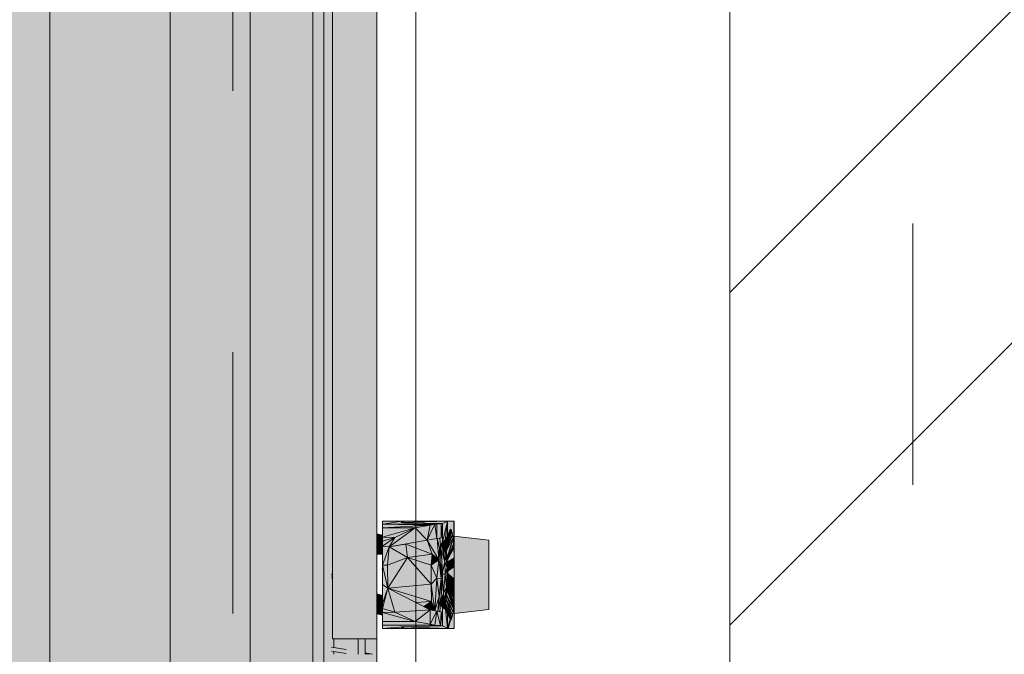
# Model space of a CAD drawing. Header units: metres. Extents: x -3.6 to 85.2, y -11 to 16.8.
# Tile 314 of 508: x 36.188 to 36.565, y 2.974 to 3.217. Entities that reach past the tile are written whole.
import ezdxf

# ---------------------------------------------------------------- set-up
doc = ezdxf.new("R2010")
doc.units = ezdxf.units.M
doc.header["$MEASUREMENT"] = 0
for name, pattern in [('Achse', [0.2, 0.1, -0.05, 0, -0.05]), ('Strichlinie doppelt', [0.546806, 0.264583, -0.105833, 0.070556, -0.105833]), ('Wipeout_Contour', [1, 0, -1])]:
    doc.linetypes.add(name, pattern=pattern)
for name, color, linetype in [('451 - Universal.Achsen Raster', 7, 'Continuous'), ('605 - Struktur.Wand Innen', 7, 'Continuous'), ('653 - Abdeckung.TB Verkofferung', 7, 'Continuous'), ('Neubau_612 - Struktur.Stahlbau', 7, 'Continuous'), ('Neubau_701 - Einrichtung.Möbel', 7, 'Continuous')]:
    doc.layers.add(name, color=color, linetype=linetype)

msp = doc.modelspace()

# ---------------------------------------------------------------- hatches: boundary and pattern name
at = {"layer": '653 - Abdeckung.TB Verkofferung', "linetype": 'Continuous', "lineweight": 0, "true_color": 0x1c1c1c}
msp.add_hatch(color=250, dxfattribs=at).paths.add_polyline_path([(35.49908, 3.39998), (36.32503, 3.39998), (36.32503, 2.59998), (35.49908, 2.59998)])
at = {"layer": 'Neubau_701 - Einrichtung.Möbel', "linetype": 'Continuous', "lineweight": 0, "true_color": 0x3a3a3a}
for points in [[(36.31103, 3.39577), (36.31103, 3.38636), (36.30802, 3.38336), (36.30802, 2.98025), (36.32503, 2.98025), (36.32503, 3.39577)], [(36.30481, 3.37809), (36.30481, 2.62187), (36.30802, 2.62509), (36.30802, 2.97435), (36.30858, 2.97435), (36.30858, 2.97545), (36.30775, 2.9756), (36.30775, 2.97712), (36.30858, 2.97697), (36.30858, 2.98025), (36.30802, 2.98025), (36.30802, 3.00356), (36.30775, 3.00351), (36.30775, 3.00504), (36.30802, 3.00509), (36.30802, 3.37487)], [(36.27654, 3.36689), (36.27654, 2.63307), (36.2769, 2.63514), (36.27762, 2.63712), (36.27867, 2.63894), (36.28002, 2.64055), (36.28163, 2.6419), (36.28345, 2.64295), (36.28543, 2.64367), (36.2875, 2.64404), (36.2896, 2.64404), (36.29167, 2.64367), (36.29364, 2.64295), (36.29546, 2.6419), (36.29707, 2.64055), (36.29842, 2.63894), (36.29947, 2.63712), (36.30019, 2.63514), (36.30055, 2.63307), (36.30055, 3.36689), (36.30019, 3.36482), (36.29947, 3.36285), (36.29842, 3.36102), (36.29707, 3.35941), (36.29546, 3.35806), (36.29364, 3.35701), (36.29167, 3.35629), (36.2896, 3.35593), (36.2875, 3.35593), (36.28543, 3.35629), (36.28345, 3.35701), (36.28163, 3.35806), (36.28002, 3.35941), (36.27867, 3.36102), (36.27762, 3.36285), (36.2769, 3.36482)], [(36.33431, 3.02476), (36.33491, 3.02531), (36.32714, 3.02412), (36.34959, 3.02425), (36.35011, 3.02435), (36.33554, 3.02466), (36.33441, 3.02475)], [(36.32714, 3.02531), (36.32714, 3.02412), (36.33491, 3.02531)], [(36.34959, 3.02425), (36.32714, 3.02412), (36.34716, 3.02412)], [(36.3454, 3.02374), (36.34716, 3.02412), (36.32714, 3.02412)], [(36.32714, 3.02269), (36.3454, 3.02374), (36.32714, 3.02412)], [(36.32714, 3.02269), (36.33972, 3.02269), (36.3454, 3.02374)], [(36.33491, 3.02531), (36.33431, 3.02476), (36.33441, 3.02475), (36.33481, 3.02472), (36.33481, 3.02476), (36.33485, 3.0248)], [(36.35207, 3.02523), (36.35231, 3.02531), (36.33481, 3.02476), (36.33611, 3.02467), (36.35015, 3.02436)], [(36.35231, 3.02531), (36.33541, 3.02531), (36.33481, 3.02476)], [(36.33611, 3.02467), (36.33481, 3.02476), (36.33484, 3.02472), (36.33554, 3.02466), (36.33611, 3.02465)], [(36.33481, 3.02476), (36.33481, 3.02472), (36.33484, 3.02472)], [(36.33498, 3.02491), (36.33491, 3.02531), (36.33485, 3.0248)], [(36.33541, 3.02531), (36.33491, 3.02531), (36.33498, 3.02491)], [(36.33611, 3.02467), (36.33619, 3.02465), (36.35011, 3.02435), (36.35011, 3.02433), (36.35015, 3.02436)], [(36.33619, 3.02465), (36.33611, 3.02467), (36.33611, 3.02465)], [(36.34424, 3.01801), (36.3454, 3.02374), (36.33972, 3.02269)], [(36.34801, 3.01868), (36.34716, 3.02412), (36.34424, 3.01801)], [(36.34716, 3.02412), (36.3454, 3.02374), (36.34424, 3.01801)], [(36.34959, 3.02425), (36.34716, 3.02412), (36.34801, 3.02415)], [(36.34801, 3.01868), (36.34801, 3.02415), (36.34716, 3.02412)], [(36.34959, 3.01896), (36.34959, 3.02425), (36.34801, 3.02415), (36.34801, 3.01868)], [(36.35015, 3.02436), (36.35011, 3.02433), (36.35011, 3.01905), (36.34909, 3.01882), (36.34934, 3.01611), (36.35015, 3.0173)], [(36.34959, 3.02425), (36.35011, 3.01905), (36.35011, 3.02435)], [(36.34959, 3.02425), (36.34959, 3.01896), (36.35011, 3.01905)], [(36.35015, 3.0173), (36.35207, 3.02523), (36.35015, 3.02436)], [(36.35119, 3.01807), (36.35207, 3.02523), (36.35015, 3.0173)], [(36.35207, 3.01981), (36.35207, 3.02523), (36.35119, 3.01807)], [(36.35445, 3.02531), (36.35231, 3.02531), (36.35207, 3.02523), (36.35207, 3.01981), (36.35235, 3.02043), (36.35233, 3.02036), (36.35316, 3.02216), (36.35332, 3.02222), (36.35337, 3.02217), (36.35361, 3.0217), (36.35364, 3.02161), (36.35378, 3.02116), (36.35396, 3.02036), (36.35401, 3.02011), (36.3542, 3.01904), (36.35425, 3.01867), (36.3544, 3.01667), (36.35444, 3.0159)], [(36.35445, 3.02531), (36.35444, 3.0159), (36.35466, 3.02524)], [(36.35445, 3.01573), (36.35466, 3.02524), (36.35444, 3.0159)], [(36.35466, 3.02524), (36.35445, 3.01573), (36.35446, 3.01541)], [(36.35466, 3.02524), (36.35446, 3.01541), (36.35447, 3.01524)], [(36.35466, 3.02524), (36.35447, 3.01524), (36.35448, 3.01504)], [(36.35458, 3.01127), (36.35466, 3.02524), (36.35448, 3.01504)], [(36.35459, 3.00979), (36.35466, 3.02524), (36.35458, 3.01127)], [(36.35459, 3.00308), (36.35466, 3.02524), (36.35459, 3.0079)], [(36.35466, 3.02524), (36.35459, 3.00308), (36.3546, 3.00026), (36.35463, 2.98972), (36.35465, 2.98433)], [(36.32503, 3.02043), (36.32503, 3.01896), (36.32714, 3.01995)], [(36.32714, 3.01995), (36.32503, 3.01896), (36.32503, 3.01883), (36.32714, 3.01785)], [(36.32714, 3.02269), (36.32714, 3.0192), (36.33972, 3.02269)], [(36.32714, 3.0192), (36.33187, 3.01903), (36.33972, 3.02269)], [(36.33972, 3.02269), (36.33187, 3.01903), (36.32978, 3.01543)], [(36.34424, 3.01801), (36.33972, 3.02269), (36.32978, 3.01543)], [(36.35125, 3.01689), (36.35207, 3.01981), (36.35119, 3.01807)], [(36.35337, 3.02217), (36.35123, 3.01645), (36.35128, 3.01606)], [(36.35337, 3.02217), (36.35125, 3.01652), (36.35123, 3.01645)], [(36.35125, 3.01652), (36.35337, 3.02217), (36.35332, 3.02222)], [(36.35125, 3.01652), (36.35332, 3.02222), (36.35316, 3.02216)], [(36.35125, 3.01652), (36.35316, 3.02216), (36.35125, 3.01689)], [(36.35125, 3.01689), (36.35316, 3.02216), (36.35277, 3.02132)], [(36.35125, 3.01689), (36.35277, 3.02132), (36.35233, 3.02036), (36.35235, 3.02043), (36.35207, 3.01981)], [(36.35337, 3.02217), (36.35128, 3.01606), (36.35128, 3.01602), (36.35361, 3.0217)], [(36.35361, 3.0217), (36.35128, 3.01602), (36.35364, 3.02161)], [(36.35364, 3.02161), (36.35128, 3.01602), (36.35128, 3.01599), (36.35378, 3.02116)], [(36.35138, 3.01521), (36.35378, 3.02116), (36.35128, 3.01599)], [(36.35141, 3.01503), (36.35378, 3.02116), (36.35138, 3.01521)], [(36.35143, 3.01487), (36.35378, 3.02116), (36.35141, 3.01503)], [(36.35144, 3.01478), (36.35378, 3.02116), (36.35143, 3.01487)], [(36.35378, 3.02116), (36.35144, 3.01478), (36.35145, 3.01471), (36.35396, 3.02036)], [(36.35149, 3.01441), (36.35396, 3.02036), (36.35145, 3.01471)], [(36.3515, 3.01433), (36.35396, 3.02036), (36.35149, 3.01441)], [(36.35153, 3.01407), (36.35396, 3.02036), (36.3515, 3.01433)], [(36.35154, 3.014), (36.35396, 3.02036), (36.35153, 3.01407)], [(36.35401, 3.02011), (36.35396, 3.02036), (36.35154, 3.014), (36.35154, 3.01398)], [(36.35156, 3.01382), (36.35401, 3.02011), (36.35154, 3.01398)], [(36.3542, 3.01904), (36.35401, 3.02011), (36.35156, 3.01382), (36.35158, 3.01371)], [(36.32503, 3.01883), (36.32503, 3.01651), (36.32714, 3.01785)], [(36.32714, 3.01785), (36.32503, 3.01651), (36.32503, 3.01609)], [(36.32714, 3.01524), (36.32714, 3.01785), (36.32503, 3.01609), (36.32503, 3.01594)], [(36.32714, 3.0192), (36.32714, 3.01764), (36.33187, 3.01903)], [(36.32978, 3.01543), (36.33187, 3.01903), (36.32714, 3.01571)], [(36.32714, 3.01571), (36.33187, 3.01903), (36.32714, 3.01764)], [(36.34424, 3.01801), (36.32978, 3.01543), (36.33607, 3.01655)], [(36.33679, 3.01141), (36.33607, 3.01655), (36.32978, 3.01543)], [(36.34621, 3.01263), (36.34424, 3.01801), (36.33607, 3.01655)], [(36.34621, 3.01263), (36.33607, 3.01655), (36.33679, 3.01141)], [(36.34811, 3.0187), (36.34424, 3.01801), (36.34874, 3.01055)], [(36.34424, 3.01801), (36.34621, 3.01263), (36.34874, 3.01055)], [(36.34959, 3.01896), (36.34811, 3.0187), (36.34909, 3.01882)], [(36.34909, 3.01882), (36.34811, 3.0187), (36.34896, 3.01527), (36.34983, 3.01063)], [(36.34896, 3.01527), (36.34811, 3.0187), (36.34874, 3.01055)], [(36.35011, 3.01905), (36.34959, 3.01896), (36.34909, 3.01882)], [(36.35114, 3.01708), (36.35119, 3.01807), (36.35015, 3.0173), (36.34934, 3.01611), (36.34934, 3.01608), (36.34942, 3.01617), (36.34987, 3.01658), (36.35025, 3.0169), (36.35056, 3.01712), (36.35072, 3.01721), (36.3508, 3.01725), (36.3511, 3.01723)], [(36.34942, 3.01617), (36.34934, 3.01608), (36.34944, 3.01501)], [(36.34987, 3.01658), (36.34942, 3.01617), (36.34944, 3.01501), (36.34945, 3.01485)], [(36.35106, 3.00991), (36.34987, 3.01658), (36.34945, 3.01485), (36.34946, 3.01473)], [(36.35025, 3.0169), (36.34987, 3.01658), (36.35106, 3.00991)], [(36.35146, 3.01236), (36.35056, 3.01712), (36.35025, 3.0169)], [(36.35146, 3.01236), (36.35025, 3.0169), (36.35106, 3.00991)], [(36.35072, 3.01721), (36.35056, 3.01712), (36.35146, 3.01236)], [(36.3508, 3.01725), (36.35072, 3.01721), (36.35175, 3.01236)], [(36.35175, 3.01236), (36.35072, 3.01721), (36.35146, 3.01236)], [(36.3511, 3.01723), (36.3508, 3.01725), (36.35175, 3.01236)], [(36.35114, 3.01708), (36.3511, 3.01723), (36.35175, 3.01236)], [(36.35119, 3.01807), (36.35114, 3.01708), (36.35125, 3.01689)], [(36.35114, 3.01708), (36.35123, 3.01645), (36.35125, 3.01652)], [(36.35125, 3.01689), (36.35114, 3.01708), (36.35125, 3.01652)], [(36.35186, 3.01087), (36.3542, 3.01904), (36.35158, 3.01371), (36.35173, 3.01251), (36.35175, 3.01236)], [(36.3542, 3.01904), (36.35186, 3.01087), (36.35187, 3.0108), (36.35425, 3.01867)], [(36.3544, 3.01667), (36.35425, 3.01867), (36.35187, 3.0108), (36.35189, 3.01049)], [(36.35444, 3.0159), (36.3544, 3.01667), (36.35189, 3.01049), (36.3519, 3.01037)], [(36.35466, 3.01955), (36.35465, 2.99002), (36.36786, 2.99155), (36.36786, 3.01802)], [(36.36447, 3.01841), (36.35775, 3.0192), (36.35661, 3.01932)], [(36.32503, 3.01594), (36.32503, 3.01579), (36.32714, 3.01273), (36.32714, 3.01524)], [(36.32503, 3.01579), (36.32503, 3.01265), (36.32714, 3.01273)], [(36.32978, 3.01543), (36.32714, 3.01571), (36.32714, 3.00845)], [(36.32909, 3.00845), (36.32978, 3.01543), (36.32714, 3.00845)], [(36.32978, 3.01543), (36.32909, 3.00845), (36.33679, 3.01141)], [(36.34576, 3.00841), (36.34621, 3.01263), (36.33679, 3.01141)], [(36.34874, 3.01055), (36.34621, 3.01263), (36.34576, 3.00841)], [(36.34874, 3.01055), (36.34959, 3.00338), (36.34896, 3.01527)], [(36.34983, 3.01063), (36.34896, 3.01527), (36.34959, 3.00338)], [(36.35106, 3.00991), (36.34946, 3.01473), (36.34983, 3.01063), (36.35004, 3.00529), (36.35006, 3.00501)], [(36.35198, 3.00746), (36.35146, 3.01236), (36.35106, 3.00991)], [(36.35175, 3.01236), (36.35146, 3.01236), (36.35198, 3.00746)], [(36.35175, 3.01236), (36.35198, 3.00746), (36.35211, 3.00746)], [(36.35444, 3.0159), (36.3519, 3.01037), (36.3519, 3.01035), (36.35445, 3.01573)], [(36.35446, 3.01541), (36.35445, 3.01573), (36.3519, 3.01035), (36.3519, 3.0103)], [(36.35446, 3.01541), (36.3519, 3.0103), (36.35191, 3.01028), (36.35447, 3.01524)], [(36.35447, 3.01524), (36.35191, 3.01028), (36.35191, 3.01025), (36.35448, 3.01504)], [(36.35458, 3.01127), (36.35448, 3.01504), (36.35191, 3.01025), (36.35195, 3.00968)], [(36.32909, 3.00845), (36.32714, 3.00845), (36.32921, 2.99967)], [(36.32714, 3.00845), (36.32714, 3.0011), (36.32921, 2.99967)], [(36.33679, 3.01141), (36.32909, 3.00845), (36.32921, 2.99967)], [(36.34576, 3.00115), (36.33679, 3.01141), (36.32921, 2.99967)], [(36.34576, 3.00115), (36.34576, 3.00841), (36.33679, 3.01141)], [(36.34874, 3.01055), (36.34576, 3.00841), (36.34801, 3.00345)], [(36.34959, 3.00338), (36.34874, 3.01055), (36.34801, 3.00345)], [(36.34983, 3.01063), (36.34959, 3.00338), (36.35011, 3.00349)], [(36.35106, 3.00991), (36.35006, 3.00501), (36.35123, 3.00501)], [(36.35106, 3.00991), (36.35123, 3.00501), (36.35198, 3.00746)], [(36.35458, 3.01127), (36.35195, 3.00968), (36.35211, 3.00746), (36.35212, 3.00682)], [(36.35459, 3.0079), (36.35459, 3.00979), (36.35347, 3.00926), (36.35285, 3.00813)], [(36.35459, 3.00979), (36.35458, 3.01127), (36.35347, 3.00926)], [(36.30802, 3.00509), (36.30775, 3.00504), (36.30775, 3.00351), (36.30802, 3.00356)], [(36.34801, 3.00345), (36.34576, 3.00841), (36.34576, 3.00115)], [(36.35006, 3.00501), (36.35005, 3.00493), (36.35011, 3.00349), (36.34962, 2.9965), (36.3495, 2.99523), (36.35047, 2.99765)], [(36.35004, 3.00529), (36.35005, 3.00493), (36.35006, 3.00501)], [(36.35006, 3.00501), (36.35047, 2.99765), (36.35123, 3.00501)], [(36.3517, 3.0001), (36.35123, 3.00501), (36.35047, 2.99765)], [(36.3517, 3.0001), (36.35198, 3.00746), (36.35123, 3.00501)], [(36.35198, 3.00746), (36.3517, 3.0001), (36.35216, 3.00501)], [(36.35182, 2.99765), (36.35216, 3.00501), (36.3517, 3.0001)], [(36.35198, 3.00746), (36.35216, 3.00501), (36.35211, 3.00746)], [(36.35216, 3.00492), (36.35203, 3.00219), (36.35459, 3.00308)], [(36.35459, 3.0079), (36.35262, 3.00771), (36.35212, 3.00682), (36.35214, 3.00618)], [(36.35459, 3.00308), (36.35459, 3.0079), (36.35214, 3.00618), (36.35216, 3.00522)], [(36.35216, 3.00522), (36.35216, 3.00501), (36.35216, 3.00492), (36.35459, 3.00308)], [(36.35285, 3.00813), (36.35262, 3.00771), (36.35385, 3.00783), (36.35438, 3.00788), (36.35438, 3.00792)], [(36.3545, 3.00791), (36.35438, 3.00792), (36.35438, 3.00788), (36.3545, 3.00789)], [(36.3545, 3.00791), (36.3545, 3.00789), (36.35459, 3.0079)], [(36.32714, 3.0011), (36.32714, 2.99386), (36.32921, 2.99967)], [(36.34576, 3.00115), (36.32921, 2.99967), (36.34594, 2.99461)], [(36.34801, 3.00345), (36.34576, 3.00115), (36.34726, 2.99103)], [(36.34576, 3.00115), (36.34594, 2.99461), (36.34726, 2.99103)], [(36.34801, 3.00345), (36.34726, 2.99103), (36.34892, 2.99657)], [(36.34959, 3.00338), (36.34801, 3.00345), (36.34892, 2.99657)], [(36.34959, 3.00338), (36.34841, 2.99082), (36.34962, 2.9965)], [(36.34959, 3.00338), (36.34892, 2.99657), (36.34841, 2.99082)], [(36.35011, 3.00349), (36.34959, 3.00338), (36.34962, 2.9965)], [(36.3546, 3.00026), (36.35459, 3.00308), (36.35196, 3.00062), (36.35194, 3.00016)], [(36.35438, 3.00301), (36.35203, 3.00219), (36.35197, 3.00079), (36.35211, 3.00076), (36.35438, 3.00289)], [(36.35453, 3.00303), (36.35453, 3.00306), (36.35438, 3.00301), (36.35438, 3.00289)], [(36.35459, 3.00308), (36.35453, 3.00306), (36.35453, 3.00303)], [(36.32503, 2.9976), (36.32503, 2.9975), (36.32531, 2.99742)], [(36.32503, 2.9975), (36.32503, 2.99645), (36.32714, 2.99367), (36.32714, 2.99691)], [(36.32714, 2.99191), (36.33198, 2.99046), (36.32921, 2.99967)], [(36.32714, 2.99386), (36.32714, 2.99191), (36.32921, 2.99967)], [(36.32921, 2.99967), (36.33999, 2.99414), (36.34594, 2.99461)], [(36.33198, 2.99046), (36.34541, 2.99136), (36.32921, 2.99967)], [(36.35047, 2.99765), (36.34938, 2.99394), (36.34936, 2.99364), (36.35097, 2.99521)], [(36.34938, 2.99394), (36.35047, 2.99765), (36.3495, 2.99523)], [(36.35097, 2.99521), (36.3517, 3.0001), (36.35047, 2.99765)], [(36.35142, 2.99521), (36.3517, 3.0001), (36.35097, 2.99521)], [(36.35113, 2.99272), (36.35182, 2.99765), (36.35142, 2.99521)], [(36.35182, 2.99765), (36.3517, 3.0001), (36.35142, 2.99521)], [(36.35435, 2.99203), (36.35188, 2.99891), (36.35182, 2.99765), (36.35174, 2.99707)], [(36.35443, 2.99334), (36.35189, 2.99911), (36.35188, 2.99901), (36.35439, 2.99268)], [(36.35439, 2.99268), (36.35188, 2.99901), (36.35188, 2.99891), (36.35435, 2.99203)], [(36.35449, 2.99478), (36.3519, 2.99933), (36.35189, 2.99922), (36.35446, 2.99406)], [(36.35446, 2.99406), (36.35189, 2.99922), (36.35189, 2.99916), (36.35444, 2.99366)], [(36.35444, 2.99366), (36.35189, 2.99916), (36.35189, 2.99911), (36.35443, 2.99334)], [(36.35191, 2.99951), (36.3519, 2.99933), (36.35449, 2.99478), (36.35453, 2.99602)], [(36.35454, 2.99668), (36.3546, 3.00026), (36.35194, 3.00016), (36.35191, 2.99961)], [(36.35191, 2.99961), (36.35191, 2.99951), (36.35453, 2.99602), (36.35454, 2.99668)], [(36.35211, 3.00076), (36.35197, 3.00079), (36.35196, 3.00062)], [(36.35465, 2.98433), (36.3546, 3.00026), (36.35454, 2.99668), (36.35453, 2.99602), (36.35449, 2.99478), (36.35446, 2.99406), (36.35444, 2.99366), (36.35443, 2.99334), (36.35439, 2.99268), (36.35435, 2.99203), (36.35434, 2.99185), (36.3542, 2.99054), (36.354, 2.98938), (36.35376, 2.98835), (36.35361, 2.98785), (36.3535, 2.9876), (36.3532, 2.98737), (36.35231, 2.98426), (36.35445, 2.98426)], [(36.32503, 2.99645), (36.32503, 2.99253), (36.32714, 2.99367)], [(36.32714, 2.99367), (36.32503, 2.99253), (36.32503, 2.9924)], [(36.32714, 2.99367), (36.32503, 2.9924), (36.32503, 2.99215), (36.32714, 2.98936)], [(36.34594, 2.99461), (36.33999, 2.99414), (36.34299, 2.9926)], [(36.34594, 2.99461), (36.34299, 2.9926), (36.34475, 2.9917)], [(36.34726, 2.99103), (36.34594, 2.99461), (36.34475, 2.9917), (36.34541, 2.99136)], [(36.34841, 2.99082), (36.34892, 2.99657), (36.34726, 2.99103)], [(36.34962, 2.9965), (36.34841, 2.99082), (36.34909, 2.99075)], [(36.35015, 2.99227), (36.34934, 2.99346), (36.34909, 2.99075), (36.35011, 2.99052), (36.35011, 2.98524), (36.35015, 2.98521)], [(36.35055, 2.99245), (36.35097, 2.99521), (36.34936, 2.99364), (36.34934, 2.99349)], [(36.34934, 2.99349), (36.34934, 2.99346), (36.35015, 2.99227), (36.35125, 2.99145), (36.35055, 2.99245)], [(36.35142, 2.99521), (36.35097, 2.99521), (36.35055, 2.99245)], [(36.35113, 2.99272), (36.35142, 2.99521), (36.35055, 2.99245)], [(36.35125, 2.99317), (36.35134, 2.99421), (36.35113, 2.99272)], [(36.35132, 2.99403), (36.35125, 2.99317), (36.35361, 2.98785)], [(36.35133, 2.99405), (36.35132, 2.99403), (36.35361, 2.98785), (36.35376, 2.98835)], [(36.35149, 2.99528), (36.35134, 2.99421), (36.35133, 2.99405), (36.35376, 2.98835)], [(36.3515, 2.99538), (36.35149, 2.99528), (36.35376, 2.98835), (36.354, 2.98938)], [(36.35152, 2.99548), (36.3515, 2.99538), (36.354, 2.98938), (36.3542, 2.99054)], [(36.3542, 2.99054), (36.35171, 2.99689), (36.35152, 2.99548)], [(36.35174, 2.99705), (36.35171, 2.99689), (36.3542, 2.99054), (36.35434, 2.99185)], [(36.35174, 2.99707), (36.35174, 2.99705), (36.35434, 2.99185), (36.35435, 2.99203)], [(36.32714, 2.98936), (36.32503, 2.99215), (36.32503, 2.9898)], [(36.32714, 2.99191), (36.32714, 2.99037), (36.33198, 2.99046)], [(36.33198, 2.99046), (36.32714, 2.99037), (36.33973, 2.98688)], [(36.33973, 2.98688), (36.32714, 2.99037), (36.32714, 2.98688)], [(36.33973, 2.98688), (36.34541, 2.99136), (36.33198, 2.99046)], [(36.3454, 2.98583), (36.34541, 2.99136), (36.33973, 2.98688)], [(36.34541, 2.99136), (36.3454, 2.98583), (36.34801, 2.99089)], [(36.34717, 2.98545), (36.34801, 2.99089), (36.3454, 2.98583)], [(36.34801, 2.99089), (36.34717, 2.98545), (36.34936, 2.98534)], [(36.34959, 2.99061), (36.34801, 2.99089), (36.34936, 2.98534)], [(36.34909, 2.99075), (36.34841, 2.99082), (36.34959, 2.99061)], [(36.35011, 2.99052), (36.34909, 2.99075), (36.34959, 2.99061)], [(36.35011, 2.99052), (36.34959, 2.99061), (36.34936, 2.98534)], [(36.35011, 2.98522), (36.35011, 2.99052), (36.34936, 2.98534)], [(36.35125, 2.99145), (36.35015, 2.99227), (36.35015, 2.98521), (36.35207, 2.98434)], [(36.35113, 2.99272), (36.35055, 2.99245), (36.35125, 2.99145)], [(36.3532, 2.98737), (36.35125, 2.99317), (36.35113, 2.99272), (36.35147, 2.99192), (36.35201, 2.99045)], [(36.35113, 2.99272), (36.35125, 2.99145), (36.35207, 2.98976), (36.35303, 2.98764)], [(36.35113, 2.99272), (36.35303, 2.98764), (36.35147, 2.99192)], [(36.35361, 2.98785), (36.35125, 2.99317), (36.3535, 2.9876)], [(36.3535, 2.9876), (36.35125, 2.99317), (36.3532, 2.98737)], [(36.35207, 2.98976), (36.35125, 2.99145), (36.35303, 2.98764)], [(36.35125, 2.99145), (36.35207, 2.98434), (36.35207, 2.9897)], [(36.3532, 2.98737), (36.35201, 2.99045), (36.35303, 2.98764)], [(36.35303, 2.98764), (36.35207, 2.9897), (36.35207, 2.98434)], [(36.3454, 2.98583), (36.33973, 2.98688), (36.32714, 2.98688), (36.32714, 2.98545), (36.34717, 2.98545)], [(36.35231, 2.98426), (36.35303, 2.98764), (36.35207, 2.98434)], [(36.35303, 2.98764), (36.35231, 2.98426), (36.3532, 2.98737)], [(36.34717, 2.98545), (36.32714, 2.98545), (36.34936, 2.98534)], [(36.32714, 2.98545), (36.33522, 2.9849), (36.34936, 2.98534)], [(36.32714, 2.98545), (36.32714, 2.98426), (36.33522, 2.9849)], [(36.33522, 2.9849), (36.32714, 2.98426), (36.33491, 2.98426), (36.33431, 2.98482), (36.33439, 2.98482)], [(36.33481, 2.98481), (36.33481, 2.98486), (36.33439, 2.98482), (36.33431, 2.98481), (36.33491, 2.98426), (36.33485, 2.98477)], [(36.35207, 2.98434), (36.35015, 2.98521), (36.33537, 2.98487), (36.33481, 2.98481), (36.35231, 2.98426)], [(36.33536, 2.98487), (36.33487, 2.98483), (36.33481, 2.98481), (36.33488, 2.98482)], [(36.33487, 2.98487), (36.33481, 2.98486), (36.33481, 2.98481), (36.33487, 2.98483)], [(36.35231, 2.98426), (36.33481, 2.98481), (36.33548, 2.98421)], [(36.33485, 2.98477), (36.33491, 2.98426), (36.33543, 2.98426)], [(36.33537, 2.9849), (36.33522, 2.9849), (36.33487, 2.98487), (36.33487, 2.98483), (36.33537, 2.98487)], [(36.35011, 2.98522), (36.34936, 2.98534), (36.33522, 2.9849)], [(36.35011, 2.98524), (36.35011, 2.98522), (36.33553, 2.9849), (36.33537, 2.98487), (36.35015, 2.98521)], [(36.33537, 2.98487), (36.33553, 2.9849), (36.33539, 2.9849)], [(36.33537, 2.98487), (36.33539, 2.9849), (36.33537, 2.9849)], [(36.31785, 2.97435), (36.31785, 2.98025), (36.30858, 2.98025), (36.30858, 2.97697), (36.31331, 2.97614), (36.31331, 2.97461), (36.30858, 2.97545), (36.30858, 2.97435)], [(36.32057, 2.98025), (36.31785, 2.98025), (36.31785, 2.97435), (36.32057, 2.97435)], [(36.30775, 2.97712), (36.30775, 2.9756), (36.31331, 2.97461), (36.31331, 2.97614)], [(36.32057, 2.97486), (36.32057, 2.97435), (36.32343, 2.97435)]]:
    msp.add_hatch(color=250, dxfattribs=at).paths.add_polyline_path(points)
h = msp.add_hatch(color=250, dxfattribs=at)
h.paths.add_polyline_path([(36.30481, 2.61575), (36.30481, 3.38421), (36.24602, 3.38421), (36.24602, 2.61575)])
h.paths.add_polyline_path([(36.2875, 3.37996), (36.2896, 3.37996), (36.29167, 3.37959), (36.29364, 3.37887), (36.29546, 3.37782), (36.29707, 3.37647), (36.29842, 3.37486), (36.29947, 3.37304), (36.30019, 3.37106), (36.30055, 3.36899), (36.30055, 2.63097), (36.30019, 2.6289), (36.29947, 2.62693), (36.29842, 2.6251), (36.29707, 2.62349), (36.29546, 2.62214), (36.29364, 2.62109), (36.29167, 2.62037), (36.2896, 2.62001), (36.2875, 2.62001), (36.28543, 2.62037), (36.28345, 2.62109), (36.28163, 2.62214), (36.28002, 2.62349), (36.27867, 2.6251), (36.27762, 2.62693), (36.2769, 2.6289), (36.27654, 2.63097), (36.27654, 3.36899), (36.2769, 3.37106), (36.27762, 3.37304), (36.27867, 3.37486), (36.28002, 3.37647), (36.28163, 3.37782), (36.28345, 3.37887), (36.28543, 3.37959)], flags=0)
h = msp.add_hatch(color=250, dxfattribs=at)
h.paths.add_polyline_path([(36.24527, 3.25881), (36.24527, 3.24879), (35.59636, 3.24879), (35.59636, 3.25881), (35.59561, 3.25881), (35.59561, 2.74116), (35.59636, 2.74116), (35.59636, 2.75117), (36.24527, 2.75117), (36.24527, 2.74116), (36.24602, 2.74116), (36.24602, 3.25881)])
h.paths.add_polyline_path([(36.18098, 3.15518), (36.18098, 2.84479), (35.66065, 2.84479), (35.66065, 3.15518)], flags=0)

# ---------------------------------------------------------------- linework, layer by layer
at = {"layer": '653 - Abdeckung.TB Verkofferung', "color": 1, "linetype": 'Continuous', "lineweight": 18, "flags": 128}
msp.add_lwpolyline([(35.49908, 3.39998), (36.32503, 3.39998), (36.32503, 2.59998), (35.49908, 2.59998)], close=True, dxfattribs=at)
at = {"layer": 'Neubau_612 - Struktur.Stahlbau', "color": 1, "linetype": 'Achse', "lineweight": 9}
msp.add_line((36.26999, 0.38998), (36.26999, 5.40998), dxfattribs=at)
at = {"layer": 'Neubau_612 - Struktur.Stahlbau', "color": 1, "linetype": 'Continuous', "lineweight": 13}
for p, q in [((36.33999, 0.38998), (36.33999, 5.40998)), ((36.19999, 2.66998), (36.19999, 3.32998))]:
    msp.add_line(p, q, dxfattribs=at)
at = {"layer": 'Neubau_701 - Einrichtung.Möbel', "color": 7, "linetype": 'Continuous', "lineweight": 13, "true_color": 0xebebeb}
for p, q in [((36.32503, 2.98025), (36.32503, 3.39577)), ((36.30481, 2.61575), (36.30481, 3.38421)), ((36.30802, 3.38336), (36.30802, 2.98025)), ((36.27654, 2.63307), (36.27654, 3.36689)), ((36.30055, 3.36689), (36.30055, 2.63307)), ((36.24602, 2.74116), (36.24602, 3.25881)), ((36.33491, 3.02531), (36.32714, 3.02412)), ((36.33491, 3.02531), (36.32714, 3.02531)), ((36.32714, 3.02531), (36.32714, 3.02412)), ((36.32714, 3.02412), (36.34959, 3.02425)), ((36.32714, 3.02269), (36.32714, 3.02412)), ((36.34716, 3.02412), (36.32714, 3.02412)), ((36.32714, 3.02412), (36.3454, 3.02374)), ((36.3454, 3.02374), (36.32714, 3.02269)), ((36.33431, 3.02476), (36.33491, 3.02531)), ((36.33554, 3.02466), (36.33431, 3.02476)), ((36.33481, 3.02476), (36.35231, 3.02531)), ((36.33481, 3.02476), (36.33541, 3.02531)), ((36.33611, 3.02467), (36.33481, 3.02476)), ((36.33481, 3.02476), (36.33484, 3.02472)), ((36.33481, 3.02476), (36.33481, 3.02472)), ((36.33485, 3.0248), (36.33491, 3.02531)), ((36.33541, 3.02531), (36.33491, 3.02531)), ((36.33491, 3.02531), (36.33498, 3.02491)), ((36.33541, 3.02531), (36.33491, 3.02531)), ((36.33541, 3.02531), (36.35231, 3.02531)), ((36.35011, 3.02435), (36.33554, 3.02466)), ((36.33611, 3.02465), (36.33611, 3.02467)), ((36.33611, 3.02467), (36.35015, 3.02436)), ((36.33611, 3.02467), (36.33619, 3.02465)), ((36.3454, 3.02374), (36.33972, 3.02269)), ((36.34716, 3.02412), (36.34424, 3.01801)), ((36.34424, 3.01801), (36.3454, 3.02374)), ((36.3454, 3.02374), (36.34716, 3.02412)), ((36.34959, 3.02425), (36.34716, 3.02412)), ((36.34716, 3.02412), (36.34801, 3.02415)), ((36.34801, 3.01868), (36.34716, 3.02412)), ((36.34959, 3.02425), (36.34801, 3.02415)), ((36.34801, 3.02415), (36.34801, 3.01868)), ((36.35011, 3.02435), (36.34959, 3.02425)), ((36.34959, 3.01896), (36.34959, 3.02425)), ((36.35011, 3.01905), (36.34959, 3.02425)), ((36.35015, 3.02436), (36.35011, 3.02433)), ((36.35011, 3.01905), (36.35011, 3.02435)), ((36.35207, 3.02523), (36.35015, 3.02436)), ((36.35015, 3.0173), (36.35207, 3.02523)), ((36.35015, 3.02436), (36.35015, 3.0173)), ((36.35119, 3.01807), (36.35207, 3.02523)), ((36.35231, 3.02531), (36.35207, 3.02523)), ((36.35207, 3.02523), (36.35207, 3.01981)), ((36.35231, 3.02531), (36.35445, 3.02531)), ((36.35445, 3.02531), (36.35444, 3.0159)), ((36.35444, 3.0159), (36.35466, 3.02524)), ((36.35466, 3.02524), (36.35445, 3.02531)), ((36.35466, 3.02524), (36.35448, 3.01504)), ((36.35466, 3.02524), (36.35458, 3.01127)), ((36.35459, 3.00308), (36.35466, 3.02524)), ((36.35459, 3.00979), (36.35466, 3.02524)), ((36.35466, 3.02524), (36.35465, 2.98433)), ((36.32503, 3.02043), (36.32714, 3.01995)), ((36.32714, 3.01995), (36.32503, 3.01896)), ((36.32714, 3.02269), (36.32714, 3.0192)), ((36.32714, 3.0192), (36.33972, 3.02269)), ((36.33972, 3.02269), (36.32714, 3.02269)), ((36.32978, 3.01543), (36.33972, 3.02269)), ((36.33187, 3.01903), (36.33972, 3.02269)), ((36.33972, 3.02269), (36.34424, 3.01801)), ((36.35207, 3.01981), (36.35119, 3.01807)), ((36.35332, 3.02222), (36.35125, 3.01652)), ((36.35125, 3.01652), (36.35337, 3.02217)), ((36.35316, 3.02216), (36.35125, 3.01689)), ((36.35125, 3.01652), (36.35316, 3.02216)), ((36.35125, 3.01689), (36.35277, 3.02132)), ((36.35207, 3.01981), (36.35125, 3.01689)), ((36.35337, 3.02217), (36.35128, 3.01606)), ((36.35128, 3.01602), (36.35361, 3.0217)), ((36.35128, 3.01602), (36.35364, 3.02161)), ((36.35128, 3.01599), (36.35378, 3.02116)), ((36.35138, 3.01521), (36.35378, 3.02116)), ((36.35141, 3.01503), (36.35378, 3.02116)), ((36.35378, 3.02116), (36.35143, 3.01487)), ((36.35144, 3.01478), (36.35378, 3.02116)), ((36.35396, 3.02036), (36.35145, 3.01471)), ((36.35149, 3.01441), (36.35396, 3.02036)), ((36.35396, 3.02036), (36.3515, 3.01433)), ((36.35396, 3.02036), (36.35153, 3.01407)), ((36.35396, 3.02036), (36.35154, 3.014)), ((36.35401, 3.02011), (36.35154, 3.01398)), ((36.35156, 3.01382), (36.35401, 3.02011)), ((36.35207, 3.01981), (36.35316, 3.02216)), ((36.35282, 3.02148), (36.35207, 3.01981)), ((36.35316, 3.02216), (36.35282, 3.02148)), ((36.35316, 3.02216), (36.35332, 3.02222)), ((36.35337, 3.02217), (36.35332, 3.02222)), ((36.35361, 3.0217), (36.35337, 3.02217)), ((36.35364, 3.02161), (36.35361, 3.0217)), ((36.35378, 3.02116), (36.35364, 3.02161)), ((36.35378, 3.02116), (36.35396, 3.02036)), ((36.35401, 3.02011), (36.35396, 3.02036)), ((36.35401, 3.02011), (36.3542, 3.01904)), ((36.32503, 3.01883), (36.32714, 3.01785)), ((36.32503, 3.01651), (36.32714, 3.01785)), ((36.32503, 3.01609), (36.32714, 3.01785)), ((36.32714, 3.0192), (36.33187, 3.01903)), ((36.32714, 3.01764), (36.32714, 3.0192)), ((36.33187, 3.01903), (36.32714, 3.01571)), ((36.33187, 3.01903), (36.32714, 3.01764)), ((36.32714, 3.01571), (36.32714, 3.01764)), ((36.32978, 3.01543), (36.33187, 3.01903)), ((36.34424, 3.01801), (36.32978, 3.01543)), ((36.33607, 3.01655), (36.32978, 3.01543)), ((36.33679, 3.01141), (36.33607, 3.01655)), ((36.33607, 3.01655), (36.34621, 3.01263)), ((36.34801, 3.01868), (36.34424, 3.01801)), ((36.34424, 3.01801), (36.34621, 3.01263)), ((36.34874, 3.01055), (36.34424, 3.01801)), ((36.34959, 3.01896), (36.34801, 3.01868)), ((36.34909, 3.01882), (36.34811, 3.0187)), ((36.34811, 3.0187), (36.34896, 3.01527)), ((36.34811, 3.0187), (36.34874, 3.01055)), ((36.34909, 3.01882), (36.35011, 3.01905)), ((36.34959, 3.01896), (36.34909, 3.01882)), ((36.34983, 3.01063), (36.34909, 3.01882)), ((36.34934, 3.01611), (36.35015, 3.0173)), ((36.34934, 3.01608), (36.34942, 3.01617)), ((36.34942, 3.01617), (36.34987, 3.01658)), ((36.34944, 3.01501), (36.34942, 3.01617)), ((36.34987, 3.01658), (36.34945, 3.01485)), ((36.34959, 3.01896), (36.35011, 3.01905)), ((36.35025, 3.0169), (36.34987, 3.01658)), ((36.34987, 3.01658), (36.35106, 3.00991)), ((36.35015, 3.0173), (36.35119, 3.01807)), ((36.35025, 3.0169), (36.35056, 3.01712)), ((36.35146, 3.01236), (36.35025, 3.0169)), ((36.35025, 3.0169), (36.35106, 3.00991)), ((36.35072, 3.01721), (36.35056, 3.01712)), ((36.35056, 3.01712), (36.35146, 3.01236)), ((36.35072, 3.01721), (36.3508, 3.01725)), ((36.35146, 3.01236), (36.35072, 3.01721)), ((36.35175, 3.01236), (36.35072, 3.01721)), ((36.3508, 3.01725), (36.3511, 3.01723)), ((36.3508, 3.01725), (36.35175, 3.01236)), ((36.3511, 3.01723), (36.35114, 3.01708)), ((36.35175, 3.01236), (36.3511, 3.01723)), ((36.35114, 3.01708), (36.35119, 3.01807)), ((36.35125, 3.01652), (36.35114, 3.01708)), ((36.35114, 3.01708), (36.35175, 3.01236)), ((36.35125, 3.01689), (36.35114, 3.01708)), ((36.35119, 3.01807), (36.35125, 3.01689)), ((36.35123, 3.01645), (36.35125, 3.01652)), ((36.35123, 3.01645), (36.35123, 3.01645)), ((36.35125, 3.01689), (36.35125, 3.01652)), ((36.35158, 3.01371), (36.3542, 3.01904)), ((36.3542, 3.01904), (36.35186, 3.01087)), ((36.35187, 3.0108), (36.35425, 3.01867)), ((36.35189, 3.01049), (36.3544, 3.01667)), ((36.35425, 3.01867), (36.3542, 3.01904)), ((36.35425, 3.01867), (36.3544, 3.01667)), ((36.3544, 3.01667), (36.35444, 3.0159)), ((36.35466, 3.01955), (36.36786, 3.01802)), ((36.35775, 3.0192), (36.35661, 3.01932)), ((36.35775, 3.0192), (36.36447, 3.01841)), ((36.36786, 3.01802), (36.36786, 2.99155)), ((36.32714, 3.01524), (36.32503, 3.01594)), ((36.32503, 3.01579), (36.32714, 3.01273)), ((36.32714, 3.01273), (36.32503, 3.01265)), ((36.32714, 3.00845), (36.32714, 3.01571)), ((36.32978, 3.01543), (36.32714, 3.01571)), ((36.32978, 3.01543), (36.32714, 3.00845)), ((36.32978, 3.01543), (36.32909, 3.00845)), ((36.33679, 3.01141), (36.32978, 3.01543)), ((36.34621, 3.01263), (36.33679, 3.01141)), ((36.34621, 3.01263), (36.34576, 3.00841)), ((36.34874, 3.01055), (36.34621, 3.01263)), ((36.34896, 3.01527), (36.34874, 3.01055)), ((36.34959, 3.00338), (36.34896, 3.01527)), ((36.34896, 3.01527), (36.34983, 3.01063)), ((36.35106, 3.00991), (36.34946, 3.01473)), ((36.35106, 3.00991), (36.35146, 3.01236)), ((36.35175, 3.01236), (36.35146, 3.01236)), ((36.35146, 3.01236), (36.35198, 3.00746)), ((36.35175, 3.01236), (36.35211, 3.00746)), ((36.35175, 3.01236), (36.35198, 3.00746)), ((36.35444, 3.0159), (36.3519, 3.01037)), ((36.3519, 3.01035), (36.35445, 3.01573)), ((36.35446, 3.01541), (36.3519, 3.0103)), ((36.35191, 3.01028), (36.35447, 3.01524)), ((36.35448, 3.01504), (36.35191, 3.01025)), ((36.35445, 3.01573), (36.35444, 3.0159)), ((36.35445, 3.01573), (36.35446, 3.01541)), ((36.35446, 3.01541), (36.35447, 3.01524)), ((36.35447, 3.01524), (36.35448, 3.01504)), ((36.35448, 3.01504), (36.35458, 3.01127)), ((36.32714, 3.00845), (36.32909, 3.00845)), ((36.32714, 3.0011), (36.32714, 3.00845)), ((36.32714, 3.00845), (36.32921, 2.99967)), ((36.32909, 3.00845), (36.33679, 3.01141)), ((36.32921, 2.99967), (36.32909, 3.00845)), ((36.33679, 3.01141), (36.32921, 2.99967)), ((36.33679, 3.01141), (36.34576, 3.00841)), ((36.33679, 3.01141), (36.34576, 3.00115)), ((36.34874, 3.01055), (36.34576, 3.00841)), ((36.34801, 3.00345), (36.34874, 3.01055)), ((36.34874, 3.01055), (36.34959, 3.00338)), ((36.34983, 3.01063), (36.34959, 3.00338)), ((36.35011, 3.00349), (36.34983, 3.01063)), ((36.35006, 3.00501), (36.35106, 3.00991)), ((36.35123, 3.00501), (36.35106, 3.00991)), ((36.35198, 3.00746), (36.35106, 3.00991)), ((36.35458, 3.01127), (36.35195, 3.00968)), ((36.35212, 3.00682), (36.35458, 3.01127)), ((36.35459, 3.00979), (36.35347, 3.00926)), ((36.35458, 3.01127), (36.35459, 3.00979)), ((36.35459, 3.00979), (36.35459, 3.0079)), ((36.30802, 3.00509), (36.30775, 3.00504)), ((36.32713, 3.00723), (36.32713, 3.00684)), ((36.34576, 3.00841), (36.34801, 3.00345)), ((36.34576, 3.00115), (36.34576, 3.00841)), ((36.35006, 3.00501), (36.35004, 3.00529)), ((36.35005, 3.00493), (36.35006, 3.00501)), ((36.35123, 3.00501), (36.35006, 3.00501)), ((36.35006, 3.00493), (36.35047, 2.99765)), ((36.35047, 2.99765), (36.35123, 3.00501)), ((36.35198, 3.00746), (36.35123, 3.00501)), ((36.35123, 3.00501), (36.3517, 3.0001)), ((36.3517, 3.0001), (36.35198, 3.00746)), ((36.35216, 3.00501), (36.3517, 3.0001)), ((36.35182, 2.99765), (36.35216, 3.00501)), ((36.35216, 3.00501), (36.35198, 3.00746)), ((36.35198, 3.00746), (36.35211, 3.00746)), ((36.35211, 3.00746), (36.35216, 3.00501)), ((36.35459, 3.0079), (36.35214, 3.00618)), ((36.35216, 3.00522), (36.35459, 3.00308)), ((36.35216, 3.00492), (36.35459, 3.00308)), ((36.35459, 3.0079), (36.35262, 3.00771)), ((36.35285, 3.00813), (36.35459, 3.0079)), ((36.35438, 3.00788), (36.35438, 3.00792)), ((36.3545, 3.00789), (36.3545, 3.00791)), ((36.35459, 3.00308), (36.35459, 3.0079)), ((36.30775, 3.00351), (36.30802, 3.00356)), ((36.32714, 2.99386), (36.32714, 3.0011)), ((36.32921, 2.99967), (36.32714, 3.0011)), ((36.34576, 3.00115), (36.32921, 2.99967)), ((36.34801, 3.00345), (36.34576, 3.00115)), ((36.34594, 2.99461), (36.34576, 3.00115)), ((36.34576, 3.00115), (36.34726, 2.99103)), ((36.34726, 2.99103), (36.34801, 3.00345)), ((36.34959, 3.00338), (36.34801, 3.00345)), ((36.34801, 3.00345), (36.34892, 2.99657)), ((36.34959, 3.00338), (36.34841, 2.99082)), ((36.34892, 2.99657), (36.34959, 3.00338)), ((36.34959, 3.00338), (36.35011, 3.00349)), ((36.34962, 2.9965), (36.34959, 3.00338)), ((36.34962, 2.9965), (36.35011, 3.00349)), ((36.35459, 3.00308), (36.35196, 3.00062)), ((36.35203, 3.00219), (36.35459, 3.00308)), ((36.35438, 3.00289), (36.35438, 3.00301)), ((36.35453, 3.00303), (36.35453, 3.00306)), ((36.3546, 3.00026), (36.35459, 3.00308)), ((36.32503, 2.9976), (36.32531, 2.99742)), ((36.32503, 2.9975), (36.32714, 2.99691)), ((36.32921, 2.99967), (36.32714, 2.99191)), ((36.32714, 2.99386), (36.32921, 2.99967)), ((36.34594, 2.99461), (36.32921, 2.99967)), ((36.33198, 2.99046), (36.32921, 2.99967)), ((36.34541, 2.99136), (36.32921, 2.99967)), ((36.35047, 2.99765), (36.34938, 2.99394)), ((36.35047, 2.99765), (36.3495, 2.99523)), ((36.3517, 3.0001), (36.35047, 2.99765)), ((36.35097, 2.99521), (36.35047, 2.99765)), ((36.35097, 2.99521), (36.3517, 3.0001)), ((36.35182, 2.99765), (36.35113, 2.99272)), ((36.35142, 2.99521), (36.3517, 3.0001)), ((36.35182, 2.99765), (36.35142, 2.99521)), ((36.3517, 3.0001), (36.35182, 2.99765)), ((36.35439, 2.99268), (36.35188, 2.99901)), ((36.35188, 2.99891), (36.35435, 2.99203)), ((36.35446, 2.99406), (36.35189, 2.99922)), ((36.35189, 2.99916), (36.35444, 2.99366)), ((36.35443, 2.99334), (36.35189, 2.99911)), ((36.3519, 2.99933), (36.35449, 2.99478)), ((36.35191, 2.99961), (36.35454, 2.99668)), ((36.35453, 2.99602), (36.35191, 2.99951)), ((36.3546, 3.00026), (36.35194, 3.00016)), ((36.35211, 3.00076), (36.35197, 3.00079)), ((36.35454, 2.99668), (36.3546, 3.00026)), ((36.35465, 2.98433), (36.3546, 3.00026)), ((36.32503, 2.99645), (36.32714, 2.99367)), ((36.32503, 2.9924), (36.32714, 2.99367)), ((36.32714, 2.99367), (36.32503, 2.99253)), ((36.32714, 2.99191), (36.32714, 2.99386)), ((36.33999, 2.99414), (36.34594, 2.99461)), ((36.34299, 2.9926), (36.34594, 2.99461)), ((36.34475, 2.9917), (36.34594, 2.99461)), ((36.34594, 2.99461), (36.34726, 2.99103)), ((36.34726, 2.99103), (36.34892, 2.99657)), ((36.34892, 2.99657), (36.34841, 2.99082)), ((36.34841, 2.99082), (36.34962, 2.9965)), ((36.34962, 2.9965), (36.34909, 2.99075)), ((36.35055, 2.99245), (36.34934, 2.99349)), ((36.34934, 2.99346), (36.35015, 2.99227)), ((36.34936, 2.99364), (36.35097, 2.99521)), ((36.35055, 2.99245), (36.35097, 2.99521)), ((36.35055, 2.99245), (36.35142, 2.99521)), ((36.35097, 2.99521), (36.35142, 2.99521)), ((36.35142, 2.99521), (36.35113, 2.99272)), ((36.35134, 2.99421), (36.35125, 2.99317)), ((36.35361, 2.98785), (36.35132, 2.99403)), ((36.35133, 2.99405), (36.35376, 2.98835)), ((36.35376, 2.98835), (36.35149, 2.99528)), ((36.3515, 2.99538), (36.354, 2.98938)), ((36.3542, 2.99054), (36.35152, 2.99548)), ((36.35171, 2.99689), (36.3542, 2.99054)), ((36.35435, 2.99203), (36.35174, 2.99707)), ((36.35434, 2.99185), (36.35174, 2.99705)), ((36.35444, 2.99366), (36.35443, 2.99334)), ((36.35444, 2.99366), (36.35446, 2.99406)), ((36.35449, 2.99478), (36.35446, 2.99406)), ((36.35453, 2.99602), (36.35449, 2.99478)), ((36.35454, 2.99668), (36.35453, 2.99602)), ((36.32714, 2.98936), (36.32503, 2.99215)), ((36.32503, 2.9898), (36.32714, 2.98936)), ((36.32714, 2.99191), (36.32714, 2.99037)), ((36.33198, 2.99046), (36.32714, 2.99191)), ((36.32714, 2.99037), (36.33198, 2.99046)), ((36.32714, 2.98688), (36.32714, 2.99037)), ((36.33973, 2.98688), (36.32714, 2.99037)), ((36.34541, 2.99136), (36.33198, 2.99046)), ((36.33973, 2.98688), (36.33198, 2.99046)), ((36.34541, 2.99136), (36.33973, 2.98688)), ((36.34541, 2.99136), (36.3454, 2.98583)), ((36.34801, 2.99089), (36.3454, 2.98583)), ((36.34541, 2.99136), (36.34801, 2.99089)), ((36.34717, 2.98545), (36.34801, 2.99089)), ((36.34936, 2.98534), (36.34801, 2.99089)), ((36.34801, 2.99089), (36.34959, 2.99061)), ((36.34909, 2.99075), (36.34841, 2.99082)), ((36.35011, 2.99052), (36.34909, 2.99075)), ((36.34909, 2.99075), (36.34959, 2.99061)), ((36.34959, 2.99061), (36.34936, 2.98534)), ((36.34936, 2.98534), (36.35011, 2.99052)), ((36.34959, 2.99061), (36.35011, 2.99052)), ((36.35011, 2.99052), (36.35011, 2.98522)), ((36.35125, 2.99145), (36.35015, 2.99227)), ((36.35015, 2.99227), (36.35015, 2.98521)), ((36.35113, 2.99272), (36.35055, 2.99245)), ((36.35113, 2.99272), (36.35125, 2.99317)), ((36.35303, 2.98764), (36.35113, 2.99272)), ((36.35113, 2.99272), (36.35125, 2.99145)), ((36.35113, 2.99272), (36.35147, 2.99192)), ((36.35125, 2.99317), (36.35361, 2.98785)), ((36.35125, 2.99317), (36.3535, 2.9876)), ((36.35125, 2.99317), (36.3532, 2.98737)), ((36.35207, 2.98434), (36.35125, 2.99145)), ((36.35125, 2.99145), (36.35303, 2.98764)), ((36.35125, 2.99145), (36.35207, 2.98976)), ((36.35147, 2.99192), (36.35303, 2.98764)), ((36.3532, 2.98737), (36.35201, 2.99045)), ((36.35207, 2.98976), (36.35303, 2.98764)), ((36.35207, 2.9897), (36.35207, 2.98434)), ((36.354, 2.98938), (36.3542, 2.99054)), ((36.3542, 2.99054), (36.35434, 2.99185)), ((36.35434, 2.99185), (36.35435, 2.99203)), ((36.35435, 2.99203), (36.35439, 2.99268)), ((36.35439, 2.99268), (36.35443, 2.99334)), ((36.35465, 2.99002), (36.36786, 2.99155)), ((36.32714, 2.98545), (36.32714, 2.98688)), ((36.33973, 2.98688), (36.32714, 2.98688)), ((36.33973, 2.98688), (36.3454, 2.98583)), ((36.35207, 2.98434), (36.35303, 2.98764)), ((36.35231, 2.98426), (36.35303, 2.98764)), ((36.3532, 2.98737), (36.35231, 2.98426)), ((36.35303, 2.98764), (36.3532, 2.98737)), ((36.3535, 2.9876), (36.3532, 2.98737)), ((36.3535, 2.9876), (36.35361, 2.98785)), ((36.35361, 2.98785), (36.35376, 2.98835)), ((36.35376, 2.98835), (36.354, 2.98938)), ((36.32714, 2.98426), (36.32714, 2.98545)), ((36.34717, 2.98545), (36.32714, 2.98545)), ((36.32714, 2.98545), (36.34936, 2.98534)), ((36.33522, 2.9849), (36.32714, 2.98426)), ((36.33491, 2.98426), (36.32714, 2.98426)), ((36.33522, 2.9849), (36.33431, 2.98481)), ((36.33431, 2.98481), (36.33491, 2.98426)), ((36.33481, 2.98481), (36.33481, 2.98486)), ((36.33481, 2.98481), (36.33487, 2.98483)), ((36.33548, 2.98421), (36.33481, 2.98481)), ((36.33481, 2.98481), (36.35231, 2.98426)), ((36.33491, 2.98426), (36.33485, 2.98478)), ((36.33487, 2.98483), (36.33537, 2.98487)), ((36.33487, 2.98487), (36.33487, 2.98483)), ((36.33491, 2.98426), (36.33543, 2.98426)), ((36.33522, 2.9849), (36.35011, 2.98522)), ((36.33537, 2.98487), (36.35015, 2.98521)), ((36.33537, 2.98487), (36.33537, 2.9849)), ((36.33553, 2.9849), (36.33537, 2.98487)), ((36.33539, 2.9849), (36.33537, 2.98487)), ((36.33548, 2.98421), (36.35231, 2.98426)), ((36.3454, 2.98583), (36.34717, 2.98545)), ((36.34936, 2.98534), (36.34717, 2.98545)), ((36.35011, 2.98522), (36.34936, 2.98534)), ((36.35011, 2.98524), (36.35015, 2.98521)), ((36.35015, 2.98521), (36.35207, 2.98434)), ((36.35207, 2.98434), (36.35231, 2.98426)), ((36.35445, 2.98426), (36.35231, 2.98426)), ((36.35445, 2.98426), (36.35465, 2.98433)), ((36.32503, 2.98025), (36.30802, 2.98025)), ((36.30858, 2.98025), (36.30858, 2.97697)), ((36.31785, 2.97435), (36.31785, 2.98025)), ((36.32057, 2.98025), (36.32057, 2.97435)), ((36.31331, 2.97614), (36.30775, 2.97712)), ((36.30775, 2.9756), (36.31331, 2.97461)), ((36.30858, 2.97545), (36.30858, 2.97435)), ((36.32343, 2.97435), (36.32057, 2.97486))]:
    msp.add_line(p, q, dxfattribs=at)

# ---------------------------------------------------------------- wipeouts: each hides what was drawn before it
at = {"color": 254, "linetype": 'Wipeout_Contour', "lineweight": 0, "ltscale": 146.845863}
msp.add_wipeout([(36.59999, 5.09998), (36.45999, 5.09998), (36.45999, 0.69998), (36.59999, 0.69998)], dxfattribs=at).dxf.layer = '605 - Struktur.Wand Innen'

# ---------------------------------------------------------------- next in the draw order: hatches: boundary and pattern name
at = {"layer": '605 - Struktur.Wand Innen', "linetype": 'Continuous', "lineweight": 0, "true_color": 0x000000}
h = msp.add_hatch(dxfattribs=at)
h.set_pattern_fill('MW_Ziegel_0001', color=18, style=0, pattern_type=2)
h.set_pattern_definition([(45, (0, 0), (-0.0636396, 0.0636396), [])])
h.paths.add_polyline_path([(36.59999, 5.09998), (36.45999, 5.09998), (36.45999, 0.69998), (36.59999, 0.69998)])

# ---------------------------------------------------------------- next in the draw order: linework, layer by layer
at = {"layer": '451 - Universal.Achsen Raster', "color": 160, "linetype": 'Strichlinie doppelt', "lineweight": 9, "true_color": 0x3232ff}
msp.add_line((36.52999, -10.585), (36.52999, 16.355), dxfattribs=at)
at = {"layer": '605 - Struktur.Wand Innen', "color": 7, "linetype": 'Continuous', "lineweight": 18, "flags": 128}
msp.add_lwpolyline([(36.45999, 5.09998), (36.45999, 0.69998)], dxfattribs=at)

doc.saveas('drawing.dxf')
